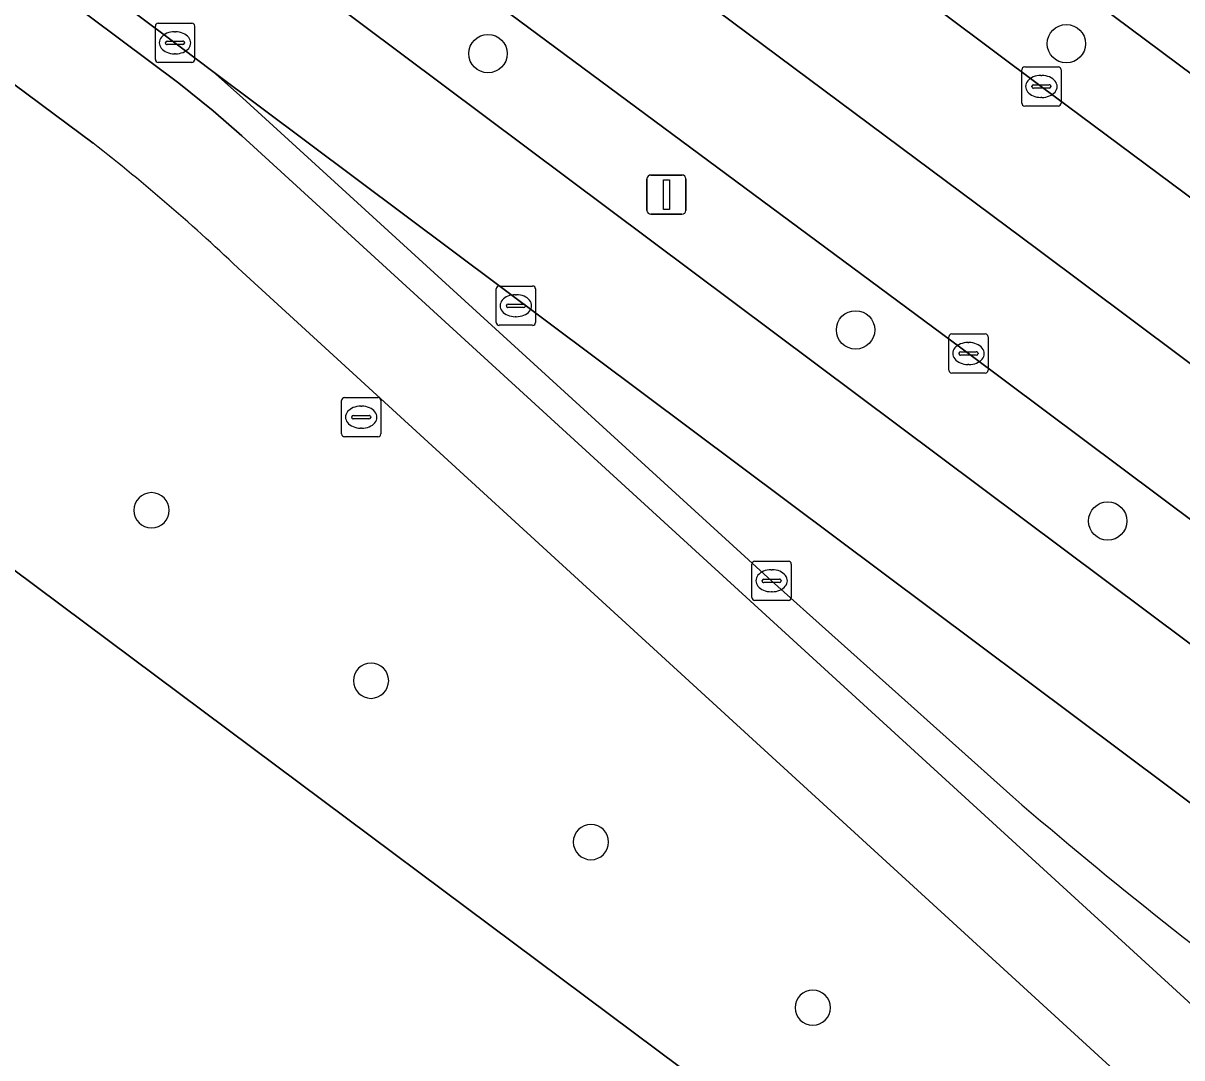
# Model space of a CAD drawing. Extents: x 159716 to 160783, y 383290 to 384031.
# Drawn here: x 160638.21 to 160667.73, y 383658.24 to 383684.6 of the extents above; entities that cross this region are included whole.
import ezdxf

# ---------------------------------------------------------------- set-up
doc = ezdxf.new("R2010")
doc.units = 0
for name, color, linetype in [('IMGEO_Berm_groen', 7, 'Continuous'), ('IMGEO_Boom', 7, 'Continuous'), ('IMGEO_Brandkraan', 7, 'Continuous'), ('IMGEO_Fietspad_gesloten', 7, 'Continuous'), ('IMGEO_Kolk', 7, 'Continuous'), ('IMGEO_Lichtmast', 7, 'Continuous'), ('IMGEO_OVBaan_gesloten', 7, 'Continuous'), ('IMGEO_Pand', 7, 'Continuous'), ('IMGEO_Rijbaan_lokaal_gesloten', 7, 'Continuous'), ('IMGEO_Rioolput', 7, 'Continuous'), ('IMGEO_Verkeerseiland_open', 7, 'Continuous'), ('IMGEO_Voetpad_open', 7, 'Continuous')]:
    doc.layers.add(name, color=color, linetype=linetype)

msp = doc.modelspace()

# ---------------------------------------------------------------- linework, layer by layer
at = {"layer": 'IMGEO_Berm_groen'}
for points in [[(160634.491, 383705.139), (160649.33, 383694.085), (160664.144, 383682.99), (160675.765, 383674.343), (160678.636, 383672.225), (160678.742, 383672.158), (160678.848, 383672.091), (160682.351, 383672.551), (160680.776, 383673.769), (160635.979, 383707.145)], [(160627.832, 383698.793), (160677.374, 383661.728), (160678.875, 383663.763), (160677.878, 383664.527), (160662.287, 383676.187), (160645.819, 383688.397), (160629.437, 383700.715)]]:
    msp.add_lwpolyline(points, dxfattribs=at)
at = {"layer": 'IMGEO_Boom'}
for centre in [(160664.784, 383684.08), (160650.05, 383683.827), (160659.414, 383676.788), (160665.838, 383671.918)]:
    msp.add_circle(centre, 0.489, dxfattribs=at)
at = {"layer": 'IMGEO_Brandkraan'}
for p, q in [((160646.32, 383674.137), (160646.32, 383674.989)), ((160646.395, 383675.063), (160647.247, 383675.063)), ((160646.808, 383674.843), (160646.833, 383674.843)), ((160647.321, 383674.989), (160647.321, 383674.137)), ((160646.579, 383674.557), (160646.579, 383674.569)), ((160647.017, 383674.52), (160646.619, 383674.52)), ((160646.622, 383674.606), (160647.02, 383674.606)), ((160647.063, 383674.569), (160647.063, 383674.557)), ((160646.831, 383674.283), (160646.806, 383674.283)), ((160647.247, 383674.063), (160646.395, 383674.063))]:
    msp.add_line(p, q, dxfattribs=at)
for points in [[(160646.32, 383674.137), (160646.32, 383674.989)], [(160646.395, 383675.063), (160647.247, 383675.063)], [(160647.321, 383674.989), (160647.321, 383674.137)], [(160647.247, 383674.063), (160646.395, 383674.063)]]:
    msp.add_lwpolyline(points, dxfattribs=at)
for centre, radius, start, end in [((160646.397, 383674.987), 0.0765, 91.552, 178.448), ((160646.397, 383674.987), 0.0765, 91.552, 178.448), ((160647.245, 383674.987), 0.0765, 1.552, 88.448), ((160647.245, 383674.987), 0.0765, 1.552, 88.448), ((160646.619, 383674.566), 0.0403, 85.8775, 175.7526), ((160646.616, 383674.556), 0.0366, 178.938, 274.7102), ((160647.02, 383674.563), 0.043, 264.8664, 352.4533), ((160647.024, 383674.568), 0.0386, 1.7309, 96.639), ((160646.397, 383674.139), 0.0765, 181.552, 268.448), ((160646.397, 383674.139), 0.0765, 181.552, 268.448), ((160647.245, 383674.139), 0.0765, 271.552, 358.448), ((160647.245, 383674.139), 0.0765, 271.552, 358.448)]:
    msp.add_arc(centre, radius, start, end, dxfattribs=at)
for centre, major_axis, ratio, start_param, end_param in [((160646.807, 383674.563), (-0.387, 0.002), 0.722429, 4.712389, 7.853982), ((160646.832, 383674.563), (-0.39, 0.002), 0.717154, 1.570796, 4.712389)]:
    msp.add_ellipse(centre, major_axis=major_axis, ratio=ratio, start_param=start_param, end_param=end_param, dxfattribs=at)
at = {"layer": 'IMGEO_Fietspad_gesloten'}
for points in [[(160617.522, 383698.261), (160639.993, 383681.543)], [(160670.079, 383657.666), (160643.777, 383681.734), (160643.049, 383682.367), (160642.174, 383683.074), (160625.005, 383695.905)], [(160643.788, 383678.265), (160656.788, 383666.362), (160667.396, 383656.65)]]:
    msp.add_lwpolyline(points, dxfattribs=at)
msp.add_arc((160608.792, 383641.585), 50.697, 46.3457, 52.0155, dxfattribs=at)
at = {"layer": 'IMGEO_Kolk'}
for p, q in [((160641.651, 383684.603), (160642.503, 383684.603)), ((160641.576, 383683.677), (160641.576, 383684.529)), ((160642.064, 383684.383), (160642.089, 383684.383)), ((160642.577, 383684.529), (160642.577, 383683.677)), ((160641.835, 383684.097), (160641.835, 383684.109)), ((160642.273, 383684.06), (160641.875, 383684.06)), ((160641.878, 383684.146), (160642.276, 383684.146)), ((160642.319, 383684.109), (160642.319, 383684.097)), ((160642.087, 383683.823), (160642.062, 383683.823)), ((160642.503, 383683.603), (160641.651, 383683.603)), ((160663.647, 383682.565), (160663.647, 383683.417)), ((160663.722, 383683.491), (160664.574, 383683.491)), ((160664.648, 383683.417), (160664.648, 383682.565)), ((160664.135, 383683.271), (160664.16, 383683.271)), ((160663.906, 383682.985), (160663.906, 383682.997)), ((160664.344, 383682.948), (160663.946, 383682.948)), ((160663.949, 383683.034), (160664.347, 383683.034)), ((160664.39, 383682.997), (160664.39, 383682.985)), ((160664.574, 383682.491), (160663.722, 383682.491)), ((160664.158, 383682.711), (160664.133, 383682.711)), ((160661.79, 383675.76), (160661.79, 383676.612)), ((160661.865, 383676.686), (160662.717, 383676.686)), ((160662.791, 383676.612), (160662.791, 383675.76)), ((160662.278, 383676.466), (160662.303, 383676.466)), ((160662.049, 383676.18), (160662.049, 383676.192)), ((160662.487, 383676.143), (160662.089, 383676.143)), ((160662.092, 383676.229), (160662.49, 383676.229)), ((160662.533, 383676.192), (160662.533, 383676.18)), ((160662.301, 383675.906), (160662.276, 383675.906)), ((160662.717, 383675.686), (160661.865, 383675.686)), ((160656.775, 383669.969), (160656.775, 383670.821)), ((160656.85, 383670.895), (160657.702, 383670.895)), ((160657.263, 383670.675), (160657.288, 383670.675)), ((160657.776, 383670.821), (160657.776, 383669.969)), ((160657.034, 383670.389), (160657.034, 383670.401)), ((160657.077, 383670.438), (160657.475, 383670.438)), ((160657.518, 383670.401), (160657.518, 383670.389)), ((160657.472, 383670.352), (160657.074, 383670.352)), ((160657.286, 383670.115), (160657.261, 383670.115)), ((160657.702, 383669.895), (160656.85, 383669.895))]:
    msp.add_line(p, q, dxfattribs=at)
for points in [[(160641.651, 383684.603), (160642.503, 383684.603)], [(160641.576, 383683.677), (160641.576, 383684.529)], [(160642.577, 383684.529), (160642.577, 383683.677)], [(160642.503, 383683.603), (160641.651, 383683.603)], [(160663.647, 383682.565), (160663.647, 383683.417)], [(160663.722, 383683.491), (160664.574, 383683.491)], [(160664.648, 383683.417), (160664.648, 383682.565)], [(160664.574, 383682.491), (160663.722, 383682.491)], [(160661.79, 383675.76), (160661.79, 383676.612)], [(160661.865, 383676.686), (160662.717, 383676.686)], [(160662.791, 383676.612), (160662.791, 383675.76)], [(160662.717, 383675.686), (160661.865, 383675.686)], [(160656.775, 383669.969), (160656.775, 383670.821)], [(160656.85, 383670.895), (160657.702, 383670.895)], [(160657.776, 383670.821), (160657.776, 383669.969)], [(160657.702, 383669.895), (160656.85, 383669.895)]]:
    msp.add_lwpolyline(points, dxfattribs=at)
for centre, radius, start, end in [((160641.653, 383684.527), 0.0765, 91.552, 178.448), ((160641.653, 383684.527), 0.0765, 91.552, 178.448), ((160642.501, 383684.527), 0.0765, 1.552, 88.448), ((160642.501, 383684.527), 0.0765, 1.552, 88.448), ((160641.875, 383684.106), 0.0403, 85.8775, 175.7526), ((160641.872, 383684.096), 0.0366, 178.938, 274.7102), ((160642.276, 383684.103), 0.043, 264.8664, 352.4533), ((160642.28, 383684.108), 0.0386, 1.7309, 96.639), ((160641.653, 383683.679), 0.0765, 181.552, 268.448), ((160641.653, 383683.679), 0.0765, 181.552, 268.448), ((160642.501, 383683.679), 0.0765, 271.552, 358.448), ((160642.501, 383683.679), 0.0765, 271.552, 358.448), ((160663.724, 383683.415), 0.0765, 91.552, 178.448), ((160663.724, 383683.415), 0.0765, 91.552, 178.448), ((160664.572, 383683.415), 0.0765, 1.552, 88.448), ((160664.572, 383683.415), 0.0765, 1.552, 88.448), ((160663.946, 383682.994), 0.0403, 85.8775, 175.7526), ((160663.943, 383682.984), 0.0366, 178.938, 274.7102), ((160664.347, 383682.991), 0.043, 264.8664, 352.4533), ((160664.351, 383682.996), 0.0386, 1.7309, 96.639), ((160663.724, 383682.567), 0.0765, 181.552, 268.448), ((160663.724, 383682.567), 0.0765, 181.552, 268.448), ((160664.572, 383682.567), 0.0765, 271.552, 358.448), ((160664.572, 383682.567), 0.0765, 271.552, 358.448), ((160661.867, 383676.61), 0.0765, 91.552, 178.448), ((160661.867, 383676.61), 0.0765, 91.552, 178.448), ((160662.715, 383676.61), 0.0765, 1.552, 88.448), ((160662.715, 383676.61), 0.0765, 1.552, 88.448), ((160662.089, 383676.189), 0.0403, 85.8775, 175.7526), ((160662.086, 383676.179), 0.0366, 178.938, 274.7102), ((160662.49, 383676.186), 0.043, 264.8664, 352.4533), ((160662.494, 383676.191), 0.0386, 1.7309, 96.639), ((160661.867, 383675.762), 0.0765, 181.552, 268.448), ((160661.867, 383675.762), 0.0765, 181.552, 268.448), ((160662.715, 383675.762), 0.0765, 271.552, 358.448), ((160662.715, 383675.762), 0.0765, 271.552, 358.448), ((160656.852, 383670.819), 0.0765, 91.552, 178.448), ((160656.852, 383670.819), 0.0765, 91.552, 178.448), ((160657.7, 383670.819), 0.0765, 1.552, 88.448), ((160657.7, 383670.819), 0.0765, 1.552, 88.448), ((160657.074, 383670.398), 0.0403, 85.8775, 175.7526), ((160657.071, 383670.388), 0.0366, 178.938, 274.7102), ((160657.475, 383670.395), 0.043, 264.8664, 352.4533), ((160657.479, 383670.4), 0.0386, 1.7309, 96.639), ((160656.852, 383669.971), 0.0765, 181.552, 268.448), ((160656.852, 383669.971), 0.0765, 181.552, 268.448), ((160657.7, 383669.971), 0.0765, 271.552, 358.448), ((160657.7, 383669.971), 0.0765, 271.552, 358.448)]:
    msp.add_arc(centre, radius, start, end, dxfattribs=at)
for centre, major_axis, ratio, start_param, end_param in [((160642.063, 383684.103), (-0.387, 0.002), 0.722429, 4.712389, 7.853982), ((160642.088, 383684.103), (-0.39, 0.002), 0.717154, 1.570796, 4.712389), ((160664.134, 383682.991), (-0.387, 0.002), 0.722429, 4.712389, 7.853982), ((160664.159, 383682.991), (-0.39, 0.002), 0.717154, 1.570796, 4.712389), ((160662.277, 383676.186), (-0.387, 0.002), 0.722429, 4.712389, 7.853982), ((160662.302, 383676.186), (-0.39, 0.002), 0.717154, 1.570796, 4.712389), ((160657.262, 383670.395), (-0.387, 0.002), 0.722429, 4.712389, 7.853982), ((160657.287, 383670.395), (-0.39, 0.002), 0.717154, 1.570796, 4.712389)]:
    msp.add_ellipse(centre, major_axis=major_axis, ratio=ratio, start_param=start_param, end_param=end_param, dxfattribs=at)
at = {"layer": 'IMGEO_Lichtmast'}
for p, q in [((160654.2, 383680.734), (160654.99, 383680.734)), ((160654.99, 383680.734), (160654.2, 383680.734)), ((160654.1, 383679.834), (160654.1, 383680.634)), ((160654.1, 383680.634), (160654.1, 383679.834)), ((160655.09, 383680.634), (160655.09, 383679.834)), ((160655.09, 383679.834), (160655.09, 383680.634)), ((160654.99, 383679.734), (160654.2, 383679.734)), ((160654.2, 383679.734), (160654.99, 383679.734))]:
    msp.add_line(p, q, dxfattribs=at)
msp.add_lwpolyline([(160654.52, 383680.609), (160654.67, 383680.609), (160654.67, 383679.859), (160654.52, 383679.859), (160654.52, 383680.609)], dxfattribs=at)
for centre, start, end in [((160654.2, 383680.634), 90, 180), ((160654.2, 383680.634), 90, 180), ((160654.99, 383680.634), 0, 90), ((160654.99, 383680.634), 360, 90), ((160654.2, 383679.834), 180, 270), ((160654.2, 383679.834), 180, 270), ((160654.99, 383679.834), 270, 0), ((160654.99, 383679.834), 270, 0)]:
    msp.add_arc(centre, 0.1, start, end, dxfattribs=at)
at = {"layer": 'IMGEO_OVBaan_gesloten'}
for points in [[(160629.437, 383700.715), (160645.819, 383688.397), (160662.287, 383676.187), (160677.878, 383664.527), (160678.875, 383663.763), (160693.89, 383652.487), (160708.657, 383641.392), (160716.887, 383635.272), (160719.561, 383633.222), (160719.641, 383633.153), (160719.982, 383632.9), (160722.071, 383631.268), (160724.095, 383633.829), (160689.67, 383659.643), (160678.276, 383668.218)], [(160677.753, 383668.612), (160673.773, 383671.568), (160664.058, 383678.836), (160638.399, 383697.958)]]:
    msp.add_lwpolyline(points, dxfattribs=at)
at = {"layer": 'IMGEO_Pand'}
msp.add_lwpolyline([(160659.206, 383654.812), (160636.726, 383671.598), (160631.16, 383675.754), (160628.319, 383677.876), (160629.612, 383679.677), (160624.198, 383683.743), (160618.335, 383688.148), (160612.911, 383692.199), (160611.574, 383690.434), (160608.705, 383692.577), (160603.15, 383696.727), (160580.67, 383713.52), (160575.103, 383717.678), (160572.035, 383719.97), (160560.579, 383704.703), (160556.979, 383707.407), (160548.822, 383705.759), (160549.533, 383700.81), (160550.061, 383697.14), (160554.917, 383697.834), (160651.586, 383625.345)], dxfattribs=at)
for centre, start, end in [((160641.478, 383672.19), 0, 180), ((160641.478, 383672.19), 180, 0), ((160647.07, 383667.849), 0, 180), ((160647.07, 383667.849), 180, 0), ((160652.673, 383663.737), 0, 180), ((160652.673, 383663.737), 180, 0), ((160658.324, 383659.517), 0, 180), ((160658.324, 383659.517), 180, 0)]:
    msp.add_arc(centre, 0.45, start, end, dxfattribs=at)
at = {"layer": 'IMGEO_Rijbaan_lokaal_gesloten'}
for points in [[(160542.996, 383760.237), (160548.028, 383757.012), (160562.187, 383748.155), (160567.697, 383744.816), (160582.238, 383736.156), (160584.281, 383734.923), (160589.089, 383732.022), (160595.862, 383727.81), (160602.599, 383723.507), (160609.208, 383719.098), (160615.837, 383714.53), (160622.333, 383709.887), (160628.787, 383705.12), (160638.399, 383697.958), (160664.058, 383678.836), (160673.773, 383671.568), (160677.753, 383668.612)], [(160635.979, 383707.145), (160680.776, 383673.769), (160682.351, 383672.551), (160678.848, 383672.091)], [(160678.848, 383672.091), (160678.742, 383672.158), (160678.636, 383672.225), (160675.765, 383674.343), (160664.144, 383682.99), (160649.33, 383694.085), (160634.491, 383705.139)], [(160625.475, 383696.491), (160625.662, 383696.372), (160642.074, 383684.104), (160642.24, 383683.972), (160643.044, 383683.374), (160683.284, 383653.252), (160703.891, 383637.931), (160707.962, 383634.853), (160711.809, 383632.018), (160718.932, 383626.696), (160720.811, 383629.163), (160718.107, 383631.204), (160715.399, 383633.217), (160677.374, 383661.728), (160627.832, 383698.793)], [(160643.044, 383683.374), (160643.793, 383682.702), (160657.273, 383670.395), (160663.417, 383664.889)], [(160671.239, 383658.668), (160673.018, 383657.309), (160688.169, 383646.014), (160703.407, 383634.591), (160711.629, 383628.473), (160711.799, 383628.308), (160711.901, 383628.232), (160714.55, 383626.264), (160717.025, 383624.192), (160718.932, 383626.696), (160711.809, 383632.018), (160707.962, 383634.853), (160703.891, 383637.931), (160683.284, 383653.252), (160643.044, 383683.374)]]:
    msp.add_lwpolyline(points, dxfattribs=at)
msp.add_arc((160747.886, 383763.069), 129.516, 229.29284, 233.71523, dxfattribs=at)
at = {"layer": 'IMGEO_Rioolput'}
for p, q in [((160650.26, 383676.978), (160650.26, 383677.83)), ((160650.335, 383677.904), (160651.187, 383677.904)), ((160651.261, 383677.83), (160651.261, 383676.978)), ((160650.748, 383677.684), (160650.773, 383677.684)), ((160650.519, 383677.398), (160650.519, 383677.41)), ((160650.957, 383677.361), (160650.559, 383677.361)), ((160650.562, 383677.447), (160650.96, 383677.447)), ((160651.003, 383677.41), (160651.003, 383677.398)), ((160651.187, 383676.904), (160650.335, 383676.904)), ((160650.771, 383677.124), (160650.746, 383677.124))]:
    msp.add_line(p, q, dxfattribs=at)
for points in [[(160650.26, 383676.978), (160650.26, 383677.83)], [(160650.335, 383677.904), (160651.187, 383677.904)], [(160651.261, 383677.83), (160651.261, 383676.978)], [(160651.187, 383676.904), (160650.335, 383676.904)]]:
    msp.add_lwpolyline(points, dxfattribs=at)
for centre, radius, start, end in [((160650.337, 383677.828), 0.0765, 91.552, 178.448), ((160650.337, 383677.828), 0.0765, 91.552, 178.448), ((160651.185, 383677.828), 0.0765, 1.552, 88.448), ((160651.185, 383677.828), 0.0765, 1.552, 88.448), ((160650.559, 383677.407), 0.0403, 85.8775, 175.7526), ((160650.556, 383677.397), 0.0366, 178.938, 274.7102), ((160650.96, 383677.404), 0.043, 264.8664, 352.4533), ((160650.964, 383677.409), 0.0386, 1.7309, 96.639), ((160650.337, 383676.98), 0.0765, 181.552, 268.448), ((160650.337, 383676.98), 0.0765, 181.552, 268.448), ((160651.185, 383676.98), 0.0765, 271.552, 358.448), ((160651.185, 383676.98), 0.0765, 271.552, 358.448)]:
    msp.add_arc(centre, radius, start, end, dxfattribs=at)
for centre, major_axis, ratio, start_param, end_param in [((160650.747, 383677.404), (-0.387, 0.002), 0.722429, 4.712389, 7.853982), ((160650.772, 383677.404), (-0.39, 0.002), 0.717154, 1.570796, 4.712389)]:
    msp.add_ellipse(centre, major_axis=major_axis, ratio=ratio, start_param=start_param, end_param=end_param, dxfattribs=at)
at = {"layer": 'IMGEO_Verkeerseiland_open'}
for points in [[(160663.417, 383664.889), (160657.273, 383670.395), (160643.793, 383682.702), (160643.044, 383683.374), (160642.24, 383683.972), (160642.074, 383684.104), (160625.662, 383696.372), (160625.475, 383696.491)], [(160625.005, 383695.905), (160642.174, 383683.074), (160643.049, 383682.367), (160643.777, 383681.734), (160670.079, 383657.666), (160710.819, 383626.982)]]:
    msp.add_lwpolyline(points, dxfattribs=at)
msp.add_arc((160747.886, 383763.069), 129.516, 229.29284, 233.71523, dxfattribs=at)
at = {"layer": 'IMGEO_Voetpad_open'}
for points in [[(160580.67, 383713.52), (160603.15, 383696.727), (160608.705, 383692.577), (160611.574, 383690.434), (160612.911, 383692.199), (160618.335, 383688.148), (160624.198, 383683.743), (160629.612, 383679.677), (160628.319, 383677.876), (160631.16, 383675.754), (160636.726, 383671.598), (160659.206, 383654.812)], [(160639.993, 383681.543), (160617.522, 383698.261)], [(160667.396, 383656.65), (160656.788, 383666.362), (160643.788, 383678.265)]]:
    msp.add_lwpolyline(points, dxfattribs=at)
for centre, radius, start, end in [((160608.792, 383641.585), 50.697, 46.3457, 52.0155), ((160641.478, 383672.19), 0.45, 0, 180), ((160641.478, 383672.19), 0.45, 180, 0), ((160647.07, 383667.849), 0.45, 0, 180), ((160647.07, 383667.849), 0.45, 180, 0), ((160652.673, 383663.737), 0.45, 0, 180), ((160652.673, 383663.737), 0.45, 180, 0), ((160658.324, 383659.517), 0.45, 0, 180), ((160658.324, 383659.517), 0.45, 180, 0)]:
    msp.add_arc(centre, radius, start, end, dxfattribs=at)

doc.saveas('drawing.dxf')
